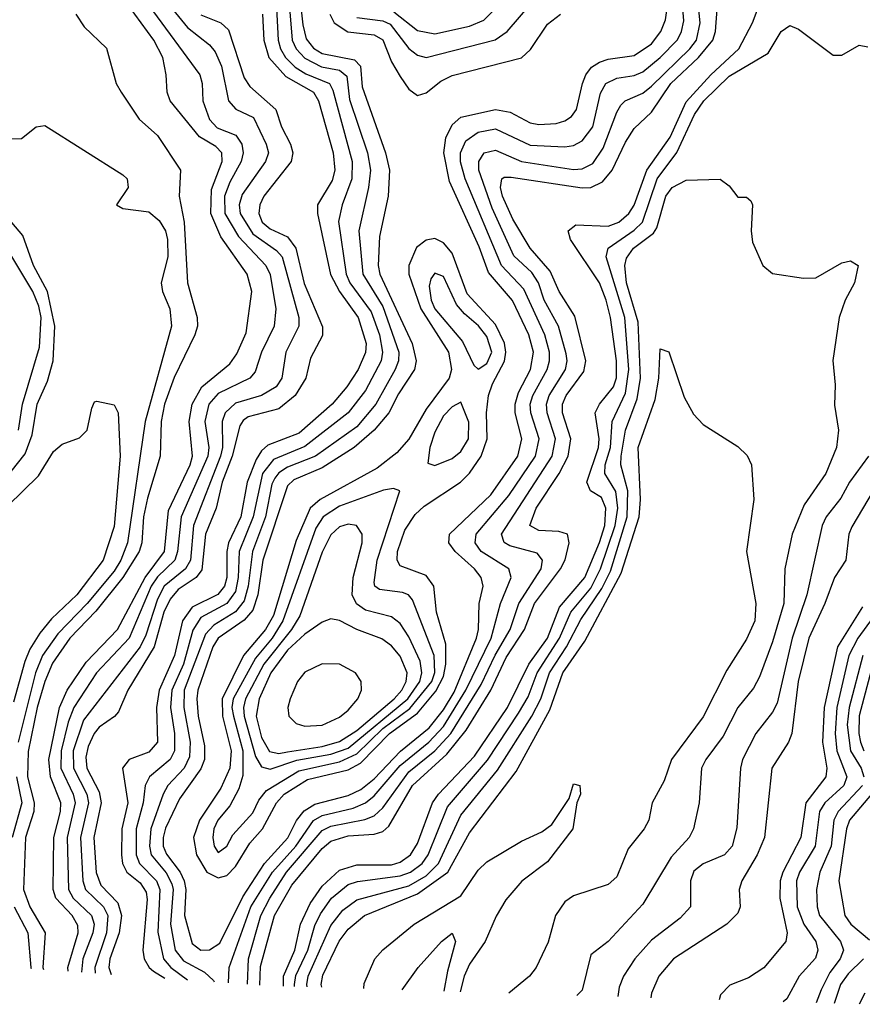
# Model space of a CAD drawing. Header units: inches. Extents: x 501365 to 657855, y 482276 to 547543.
# Tile 831 of 957: x 635832 to 637777, y 483385 to 485658. Entities that reach past the tile are written whole.
import ezdxf

# ---------------------------------------------------------------- set-up
doc = ezdxf.new("R2010")
doc.units = ezdxf.units.IN
doc.header["$MEASUREMENT"] = 0
doc.layers.add('A6438', color=7, linetype='Continuous')

msp = doc.modelspace()

# ---------------------------------------------------------------- linework, layer by layer
at = {"layer": 'A6438', "color": 5}
for points, elevation in [([(636314, 483434.4), (636315.7, 483470), (636365.9, 483610), (636415.5, 483690), (636469.2, 483750), (636510, 483809.2), (636530, 483820.5), (636602.2, 483837.8), (636630.5, 483849.5), (636650, 483865.9), (636710, 483935.7), (636776.5, 483990), (636810, 484026.1), (636861.9, 484110), (636920.5, 484230), (636941.5, 484310), (636966.7, 484370), (636960.9, 484390), (636897, 484430), (636883.5, 484450), (636885.7, 484470), (636960.9, 484559), (637023, 484650), (637031.1, 484690), (637012.2, 484750), (637010.7, 484770), (637016.2, 484790), (637049.6, 484850), (637055.3, 484870), (637054.9, 484890), (637044.1, 484930), (636995.5, 485035.5), (636943.8, 485090), (636860.2, 485290), (636849.7, 485329.7), (636849.4, 485350), (636861.7, 485378.3), (636890, 485398), (636930, 485405.6), (637010, 485368.2), (637090, 485363.8), (637110, 485367), (637130, 485377.9), (637154.7, 485410), (637172.4, 485487.6), (637185.1, 485510), (637210, 485522.5), (637250, 485528.9), (637270, 485537.4), (637310.4, 485570), (637350, 485611), (637359.7, 485630), (637364.7, 485655.3), (637355.6, 485770)], 2760), ([(636357.7, 483431.3), (636360.6, 483490), (636388.7, 483590), (636409.3, 483630), (636448.3, 483690), (636530, 483786.1), (636550, 483796), (636629.1, 483810.9), (636650, 483819.5), (636670, 483838.4), (636730, 483921), (636790.2, 483969.8), (636827.2, 484010), (636897, 484123), (636929.2, 484190.9), (636963.9, 484250), (636983.9, 484310), (637035.6, 484390), (637038.6, 484410), (637026.4, 484426.4), (636963.3, 484443.3), (636950.5, 484450.5), (636943.9, 484470), (637061.4, 484650), (637068.7, 484690), (637049.2, 484750), (637047.9, 484770), (637054, 484790), (637091.5, 484850), (637095.8, 484870), (637093.7, 484886.3), (637076.1, 484950), (637042.7, 485010), (637029.6, 485050), (637013.9, 485073.9), (636972.7, 485112.7), (636922.6, 485222.6), (636892.1, 485310), (636891.9, 485330), (636903.8, 485350), (636930, 485356.5), (636990, 485330), (637110, 485312), (637130, 485313.5), (637154.7, 485325.3), (637179.1, 485360.9), (637210, 485444.2), (637219.9, 485460.1), (637229.8, 485470.2), (637270, 485487.7), (637290, 485503.9), (637379.2, 485590), (637394, 485610), (637402.5, 485650), (637390.2, 485770)], 2740), ([(636475.8, 485735.8), (636485.4, 485645.4), (636493.7, 485613.7), (636510, 485592.1), (636530, 485579.6), (636605.2, 485565.2), (636618.9, 485550), (636622.3, 485502.3), (636676.6, 485350), (636685.3, 485310), (636682.4, 485250), (636662.8, 485157.2), (636659.8, 485090), (636663.5, 485070), (636738.3, 484910), (636747.6, 484870), (636743, 484850), (636706.1, 484793.9), (636683.9, 484750), (636650.3, 484710), (636604.3, 484670), (636530, 484623.2), (636465, 484595), (636450, 484581.3), (636393.6, 484410), (636381.8, 484330), (636370, 484294.8), (636350, 484271.3), (636290.3, 484230), (636278.2, 484210), (636243.5, 484110), (636240.9, 484090), (636244.1, 484050), (636258.8, 483981.2), (636258.5, 483950), (636250, 483928.1), (636201.2, 483858.8), (636168.4, 483791.6), (636163, 483770), (636163.6, 483750), (636171.1, 483731.1), (636202.5, 483690), (636211.9, 483670), (636215.6, 483650), (636212.8, 483590), (636230, 483525.3), (636250, 483509.5), (636270, 483510.4), (636294.1, 483525.9), (636347.1, 483632.9), (636397.3, 483710), (636450.9, 483769.1), (636471.1, 483808.9), (636488.6, 483831.4), (636513.5, 483846.5), (636590, 483866.3), (636619.6, 483880.4), (636650, 483905.4), (636710.7, 483969.3), (636777.1, 484022.9), (636810, 484064.3), (636835, 484105), (636886.1, 484230), (636890.9, 484250), (636892.6, 484310), (636901.7, 484350), (636897, 484370), (636881.5, 484390), (636837.4, 484430), (636822.8, 484450), (636824.3, 484470), (636919.5, 484560.5), (636982.2, 484650), (636991.2, 484690), (636976, 484750), (636975.6, 484770), (636983.3, 484796.7), (637010.9, 484850), (637017.7, 484890), (637007.3, 484930), (636969.7, 485009.7), (636914.3, 485074.3), (636893, 485133), (636824.3, 485284.3), (636810.7, 485350), (636815.4, 485384.6), (636830, 485414.6), (636850, 485432.7), (636930, 485450.3), (636964, 485444), (637010, 485419.7), (637030, 485415.3), (637070, 485417.7), (637090, 485423.8), (637105.7, 485434.3), (637117, 485450), (637130.9, 485510), (637138.6, 485530), (637152.1, 485547.9), (637170, 485559.9), (637190, 485566.3), (637250, 485574.6), (637290, 485601.6), (637312.2, 485630), (637322.7, 485657.3), (637327.1, 485690)], 2780), ([(636386.6, 483429.2), (636388.2, 483471.8), (636420.4, 483590), (636460.3, 483659.7), (636530, 483744.7), (636550, 483761.3), (636590, 483773.6), (636650, 483777.4), (636670, 483783.5), (636684.3, 483795.7), (636738.5, 483890), (636817.7, 483962.3), (636862.4, 484017.6), (636919.2, 484110), (636955.1, 484184.9), (636997.4, 484250), (637020, 484310), (637080.6, 484390), (637090.8, 484410.8), (637100.4, 484450), (637096.7, 484470), (637076.3, 484476.3), (637030, 484478.1), (637009.3, 484490), (637024.5, 484530), (637077.3, 484610), (637098, 484650), (637103.9, 484690), (637085.2, 484750), (637084.8, 484770), (637093.1, 484790), (637134.5, 484845.5), (637138.9, 484870), (637113.2, 484973.2), (637076.9, 485030), (637056.7, 485076.7), (637010.1, 485130.1), (636970, 485196.8), (636946.3, 485250), (636941.9, 485270), (636945.1, 485290), (636950, 485294.1), (636966.1, 485293.9), (637130, 485269.2), (637150, 485270.5), (637177, 485283), (637199.4, 485310), (637230, 485374.9), (637250, 485406.1), (637290, 485444.4), (637334.8, 485510), (637398.9, 485570), (637431.6, 485610), (637438.1, 485630), (637445.5, 485734.5)], 2720), ([(636695.4, 485675.4), (636750, 485633), (636790, 485625), (636870, 485642.8), (636903.4, 485656.6), (636970, 485724.1)], 2860), ([(636440.9, 483426.6), (636441.1, 483450), (636467.5, 483510), (636480.6, 483570), (636502.5, 483617.5), (636530, 483657), (636570, 483694), (636610, 483706.3), (636690, 483706.7), (636710, 483712.9), (636734.2, 483730), (636750, 483755.9), (636785, 483850), (636798.8, 483870), (636882.2, 483957.8), (636957.9, 484070), (637007.4, 484170), (637050.4, 484230), (637078.3, 484301.7), (637136.6, 484370), (637170, 484450.4), (637182.5, 484490), (637185.3, 484530), (637174.8, 484554.8), (637149.9, 484570), (637141, 484590), (637167.8, 484670), (637169.3, 484690), (637160.5, 484750), (637170.7, 484770), (637202.9, 484810), (637209.4, 484830.6), (637209.8, 484870), (637196.1, 484970), (637186, 485010), (637170, 485050), (637103.8, 485150), (637097.9, 485170), (637115.9, 485184.1), (637190, 485180.6), (637215.3, 485190), (637238.3, 485210), (637250.5, 485229.5), (637279.7, 485310), (637333.7, 485386.3), (637370, 485468.1), (637427.2, 485530), (637491.6, 485590), (637523.8, 485650), (637546.1, 485710)], 2680), ([(635944.3, 483460.9), (635943.4, 483470), (635967.3, 483550), (635966.5, 483566.5), (635952.9, 483590), (635915.5, 483630), (635909.5, 483650), (635911.1, 483770), (635926.3, 483830), (635926.9, 483850), (635903.4, 483910), (635899.2, 483950), (635924.2, 484070), (635942.1, 484110), (635985.3, 484174.7), (636057.7, 484250), (636121.5, 484370), (636166.7, 484430), (636175.8, 484524.2), (636225.9, 484630), (636231.1, 484650), (636223.4, 484730), (636230, 484770), (636252.9, 484810), (636317.2, 484862.8), (636333.7, 484886.3), (636354.8, 484934.8), (636367.7, 485030), (636357, 485070), (636296.6, 485156.6), (636273.5, 485210), (636274.7, 485265.3), (636299.5, 485330), (636298.8, 485350), (636285.1, 485365.1), (636246.8, 485386.8), (636179.7, 485470), (636172.4, 485490), (636170.4, 485530), (636162.3, 485570), (636142, 485610), (636083.4, 485690)], 2620), ([(636130, 485690.6), (636248, 485530), (636253.3, 485510), (636254.8, 485470), (636270, 485427.2), (636288.1, 485408.1), (636331.3, 485391.3), (636344.8, 485370), (636347.9, 485350), (636343.5, 485330), (636317.2, 485282.7), (636305.1, 485250), (636305.7, 485210), (636337.1, 485157.1), (636400.3, 485090), (636410, 485069.2), (636423, 484990), (636419.2, 484950), (636390.6, 484890), (636375.3, 484844.7), (636363.7, 484830), (636290, 484794.5), (636268.6, 484770), (636259.5, 484730), (636268.6, 484670), (636266.1, 484650), (636205, 484510), (636196.7, 484430), (636190, 484410), (636150, 484371.6), (636135.8, 484350), (636084.7, 484230), (636009.8, 484150), (635957, 484070), (635943.7, 484036.2), (635927.9, 483970), (635926.9, 483930), (635955.2, 483870), (635960.2, 483850), (635941.8, 483770), (635944.9, 483650), (635955.8, 483630), (635997.6, 483590), (636003.7, 483570), (636001.1, 483550), (635977.9, 483490), (635974.5, 483458.7)], 2640), ([(636177.6, 485690), (636219.2, 485639.2), (636270, 485599.7), (636283.5, 485583.5), (636298, 485550), (636313.7, 485470), (636330.9, 485450.9), (636372, 485432), (636401, 485370), (636406.1, 485350), (636399.5, 485330), (636345.7, 485254.3), (636338.5, 485230), (636340.8, 485210), (636370, 485163.2), (636424.6, 485124.6), (636437.6, 485110), (636476.7, 484970), (636476.6, 484950), (636446.4, 484890), (636437.1, 484830), (636424.3, 484810), (636390.1, 484790), (636330, 484772.1), (636306.1, 484750), (636299.4, 484730), (636299.9, 484670), (636295.5, 484650), (636233, 484490), (636226.2, 484410), (636215.2, 484390), (636165.6, 484350), (636150, 484319.9), (636123.2, 484236.8), (636110, 484210), (635979.4, 484040.6), (635955.7, 483970), (635956.2, 483930), (635987.5, 483870), (635991.2, 483850), (635972.2, 483770), (635977.9, 483670), (635984.3, 483650), (636025.4, 483610), (636035.4, 483590), (636032.5, 483550), (636005.3, 483470), (636006.4, 483456.4)], 2660), ([(636424.6, 485684.6), (636428.6, 485610), (636434.2, 485590), (636445.9, 485570), (636468.1, 485548.1), (636492.5, 485532.5), (636547, 485510), (636554.7, 485494.7), (636599.5, 485330), (636598.4, 485290), (636576.1, 485230), (636568.3, 485191.7), (636585.5, 485070), (636594.1, 485050), (636643, 484983), (636662.6, 484930), (636669.8, 484890), (636666.4, 484870), (636630, 484801.5), (636590.1, 484750), (636490, 484672.1), (636417.6, 484642.4), (636392.5, 484610), (636371, 484510), (636339, 484430), (636336.7, 484370), (636330, 484337.5), (636309.9, 484310.1), (636250, 484277.2), (636231.9, 484248.1), (636209.9, 484170.1), (636183.3, 484110), (636180.3, 484070), (636189.7, 484010), (636189.6, 483970), (636179.5, 483950), (636131.9, 483910), (636121.6, 483890), (636117.5, 483850), (636101, 483790), (636100.9, 483730), (636108.4, 483710), (636147.8, 483670), (636155.6, 483650), (636150.9, 483550.9), (636164.4, 483490), (636181.2, 483470), (636219.6, 483441.2)], 2740), ([(636454.4, 485694.4), (636461.3, 485610), (636470.2, 485590), (636490, 485568.8), (636528.8, 485548.8), (636570, 485541), (636587, 485527), (636593.7, 485473.7), (636634.7, 485350), (636641.5, 485310), (636637.3, 485270), (636614.7, 485170), (636623.8, 485070), (636670, 484995.4), (636707.2, 484890), (636706.4, 484870), (636698.9, 484850), (636654.1, 484770), (636610, 484717.5), (636515.1, 484650), (636450, 484624.4), (636430, 484611.8), (636420.9, 484599.1), (636414.4, 484585.6), (636399.5, 484510), (636369.3, 484430), (636359.3, 484350), (636350, 484316), (636330, 484290.9), (636279.9, 484260.1), (636261, 484239), (636212, 484110), (636211, 484070), (636225.7, 483990), (636224.2, 483955.8), (636211.9, 483930), (636174.4, 483890), (636163, 483870), (636135, 483790), (636131.6, 483750), (636135.8, 483730), (636170, 483687.8), (636183.1, 483663.1), (636186.1, 483650), (636180.1, 483570), (636191, 483510), (636210, 483484.7), (636258.6, 483458.6), (636279.8, 483439.8), (636281.2, 483436.8)], 2760), ([(636610, 485662.6), (636670, 485654.9), (636687, 485647), (636730, 485590.7), (636750, 485575.8), (636770, 485570.4), (636929.3, 485610.7), (636957.5, 485630), (637009.2, 485690.8)], 2840), ([(635961.5, 485670), (635981, 485641), (636032.2, 485592.2), (636055.2, 485510), (636066.1, 485490), (636107.8, 485427.8), (636150.1, 485390), (636203.2, 485310), (636200.5, 485250), (636211.7, 485190), (636219.6, 485050), (636241.8, 484970), (636242.9, 484950), (636236.3, 484930), (636188.3, 484831.7), (636166.3, 484770), (636159, 484730), (636156.3, 484650), (636127, 484553), (636118.2, 484510), (636114.2, 484450), (636107.8, 484430), (636070, 484369.6), (636007.8, 484292.2), (635947.9, 484230), (635907.8, 484172.2), (635890, 484130), (635872.6, 484070), (635851.7, 483968.3), (635849.9, 483909.9), (635865.9, 483850), (635864.5, 483830), (635845.8, 483770), (635840.6, 483650), (635855.2, 483610), (635891.2, 483550), (635885.8, 483470), (635887, 483465)], 2580), ([(636250, 485669), (636296.6, 485650), (636314.3, 485634.3), (636350, 485523.3), (636363.5, 485503.5), (636423.6, 485450), (636436.4, 485410), (636457.4, 485370), (636462.6, 485350), (636459, 485330), (636395.6, 485250), (636386.2, 485230), (636384.2, 485210), (636392, 485190), (636410, 485174.6), (636450, 485156), (636469.6, 485130), (636488.4, 485048.4), (636531.4, 484948.6), (636531.2, 484928.8), (636503.5, 484876.5), (636492.9, 484830), (636468.1, 484790), (636430, 484759.5), (636359.5, 484740.5), (636347.6, 484732.4), (636340, 484720), (636322.6, 484650), (636299.2, 484590), (636285.5, 484530), (636261, 484470), (636252.6, 484387.4), (636239.5, 484370), (636198, 484342), (636179.8, 484320.2), (636164.5, 484290), (636142.8, 484210), (636081.6, 484110), (636059.9, 484060.1), (636051.1, 484048.9), (636015.5, 484024.5), (636003.8, 484010), (635990, 483979.9), (635984.8, 483955.2), (635987, 483930), (636015.3, 483875.3), (636020.1, 483850), (636003.4, 483770), (636008.9, 483688.9), (636019.8, 483659.8), (636059, 483619), (636067, 483590), (636061.6, 483550), (636040, 483490), (636038, 483470), (636043.4, 483453.8)], 2680), ([(636392.5, 485670), (636395.8, 485610), (636407.4, 485570), (636446.6, 485526.6), (636510, 485490), (636522, 485470), (636556, 485350), (636559.6, 485310), (636553.5, 485286.5), (636519.8, 485230), (636519.7, 485210), (636549.6, 485069.7), (636570, 485030.3), (636613.2, 484970), (636631.5, 484910), (636630.4, 484889.6), (636613.2, 484850), (636587.4, 484810), (636553.4, 484770), (636476.9, 484703.1), (636404.7, 484675.3), (636390, 484662.4), (636377.6, 484642.3), (636356.8, 484590), (636342.5, 484510), (636313.8, 484450), (636309.9, 484430), (636310.3, 484370), (636305.2, 484350), (636289.5, 484330.5), (636230, 484301.3), (636207.9, 484270), (636189.8, 484190), (636154.1, 484110), (636148.1, 484070), (636150.2, 483989.8), (636130, 483966.9), (636084.6, 483950), (636069.5, 483930), (636081.6, 483850), (636067.8, 483790), (636066.8, 483730), (636069.8, 483709.8), (636079.7, 483690), (636110, 483664.9), (636123.7, 483643.7), (636126.3, 483626.3), (636116.4, 483510), (636119.4, 483490), (636130.6, 483470), (636141.1, 483461.1), (636167.1, 483444.9)], 2720), ([(636548, 485670), (636558.2, 485650), (636589.3, 485629.3), (636650, 485622.8), (636670, 485611), (636690, 485560.1), (636710, 485526.3), (636730, 485497.4), (636750, 485482.9), (636770, 485488.4), (636804.1, 485515.9), (636830, 485528.7), (636990.7, 485569.3), (637011.3, 485588.8), (637050, 485647.2), (637080.7, 485670)], 2820), ([(636466.6, 483425.8), (636466.4, 483430), (636469.2, 483450.8), (636497.3, 483510), (636513.2, 483566.8), (636526.3, 483593.7), (636552, 483630), (636590, 483661.5), (636611.7, 483668.3), (636710, 483681.1), (636734, 483690), (636760.9, 483710), (636775, 483730), (636819.4, 483840.6), (636911.7, 483948.3), (636983.6, 484056.4), (637005.4, 484094.6), (637026.3, 484150), (637078, 484230), (637104.3, 484290), (637150, 484345.5), (637172.7, 484390), (637206.2, 484490), (637212.5, 484530), (637208.2, 484568.2), (637182.8, 484610), (637183.7, 484630), (637196, 484670), (637199.4, 484730), (637230, 484795.5), (637238.4, 484850), (637228.9, 484970), (637186.1, 485110), (637190.6, 485130), (637250, 485171.5), (637269.5, 485190.5), (637303.4, 485290), (637349.1, 485350.9), (637390, 485438.5), (637411.5, 485470), (637470, 485527.3), (637559.4, 485580.6), (637590, 485630.2), (637610, 485644.4), (637630, 485635.5), (637710, 485575.8), (637730, 485575.5), (637770, 485598.7), (637790, 485594.8)], 2660), ([(635810, 485382.4), (635836.4, 485383.6), (635870, 485410.3), (635890, 485413.7), (636070, 485299.5), (636080.3, 485290), (636082.4, 485270), (636055.5, 485230), (636070, 485221.7), (636130, 485214.4), (636154.4, 485194.4), (636168.4, 485170), (636173.6, 485150), (636173.7, 485110), (636158.5, 485050), (636161.7, 485030), (636178.7, 484990), (636182.4, 484950), (636121.7, 484730), (636081.1, 484450), (636065.6, 484410), (636050, 484384.8), (635987.8, 484310), (635919.8, 484240.2), (635884.7, 484190), (635868.3, 484150), (635828.8, 483990)], 2560), ([(636495.5, 483424.9), (636494.7, 483430), (636498.3, 483450), (636550, 483566.5), (636578.3, 483601.7), (636610, 483625.7), (636730, 483658.5), (636770, 483681.1), (636799.1, 483710), (636850, 483821.1), (636934.6, 483925.4), (637014.3, 484050), (637035.2, 484090), (637054.7, 484150), (637094.1, 484210), (637127.1, 484272.9), (637175.4, 484344.6), (637195.5, 484384.5), (637234.3, 484510), (637235.4, 484570), (637219.8, 484630), (637220, 484650), (637230.5, 484710), (637257.4, 484782.6), (637264.9, 484830), (637259.5, 484959.5), (637232.7, 485050), (637229, 485090), (637232.6, 485107.4), (637249, 485130), (637295.3, 485164.7), (637303, 485177), (637323.7, 485250), (637338.2, 485270), (637370, 485287), (637449.1, 485289.1), (637470, 485274.4), (637490, 485248), (637510, 485247.7), (637519.5, 485239.5), (637523.8, 485230), (637520.2, 485170), (637523.8, 485143.8), (637547.2, 485090), (637570, 485072), (637641.1, 485061.1), (637670, 485061.5), (637730, 485096.1), (637750, 485101.2), (637767.2, 485090), (637759.1, 485050), (637737.4, 485010), (637723.6, 484970), (637708.9, 484871.1), (637714.6, 484814.6), (637712.5, 484767.5), (637721.6, 484710), (637717.3, 484670), (637692.4, 484610), (637642.4, 484537.6), (637614.7, 484470), (637598, 484390), (637595.5, 484310), (637570, 484221.3), (637539.6, 484140.4), (637525.9, 484114.1), (637490, 484069.9), (637456, 484004), (637415.5, 483950), (637406.1, 483930), (637400.6, 483850), (637387.5, 483790), (637377.3, 483770), (637335.7, 483724.3), (637270, 483615.8), (637190.1, 483530), (637150, 483499.1), (637130, 483417.3), (637118.1, 483405.2)], 2640), ([(635782.7, 484577.3), (635844.7, 484655.3), (635860.7, 484699.3), (635872.7, 484770), (635896.7, 484823.3), (635909.6, 484870), (635913.5, 484950), (635896.2, 485030), (635864.4, 485090), (635839.3, 485159.3), (635783.7, 485223.7)], 2560), ([(635829.2, 484710), (635839, 484770), (635878.2, 484901.8), (635881.6, 484970), (635876.4, 484996.4), (635862.4, 485030), (635797.5, 485137.5)], 2580), ([(636529.2, 483423.9), (636527.8, 483430), (636531.7, 483451.7), (636569.7, 483530.3), (636590, 483558.3), (636628.1, 483590), (636750, 483639.4), (636820.6, 483690), (636870, 483780.8), (636977.8, 483922.3), (637055.6, 484064.4), (637085.6, 484150), (637136.7, 484223.3), (637220.3, 484379.7), (637261.8, 484510), (637265, 484550), (637259.8, 484670), (637298.8, 484781.2), (637307.3, 484830), (637310, 484898), (637330, 484890.8), (637365.9, 484785.9), (637387.3, 484747.3), (637410, 484723.1), (637490, 484672.4), (637511.2, 484651.2), (637520.8, 484630), (637526.9, 484550), (637509.6, 484430), (637531.2, 484310), (637528.9, 484270), (637510, 484227.5), (637464.1, 484155.9), (637410, 484048.6), (637336.4, 483950), (637319.7, 483900.3), (637292.1, 483850), (637284.5, 483810), (637273.8, 483790), (637236.2, 483743.8), (637210, 483679.2), (637190, 483661.6), (637110, 483634.9), (637090, 483621.3), (637068.8, 483590), (637052, 483528), (637023.8, 483470), (637008.9, 483450), (636960.8, 483410.2)], 2620), ([(635804.8, 484535.2), (635875.5, 484604.5), (635910, 484661.1), (635930, 484677.6), (635970, 484692.4), (635987.6, 484710), (635998.9, 484761.1), (636004.8, 484775.2), (636010, 484777.3), (636050, 484768.5), (636059.3, 484750), (636064.4, 484650), (636050, 484487.7), (636024.9, 484410), (635964.4, 484330), (635905.8, 484274.2), (635878.9, 484241.1), (635855.5, 484204.5), (635843.8, 484176.2), (635817.5, 484082.5)], 2540), ([(637791.3, 484650), (637747.2, 484590), (637727.1, 484552.9), (637693.3, 484510), (637684.1, 484490), (637649.1, 484330), (637615.2, 484230), (637580.2, 484079.8), (637570, 484058.8), (637531.4, 484010), (637500.4, 483950), (637495.6, 483930), (637487.7, 483792.3), (637476.6, 483750), (637458.7, 483730), (637410, 483708.6), (637388.1, 483691.9), (637380.1, 483670), (637380.4, 483610), (637356.6, 483583.4), (637290, 483532.8), (637252.1, 483490), (637225.8, 483450), (637215.7, 483424.3), (637212.3, 483402.3)], 2660), ([(637802.2, 484570), (637752.9, 484487.1), (637745.7, 484470), (637738.7, 484410), (637713, 484370), (637690.8, 484310), (637653.4, 484230), (637629.1, 484130), (637614, 484010), (637606.2, 483990), (637568.4, 483930), (637551, 483770), (637534.5, 483730), (637498.9, 483670), (637492.5, 483650), (637495.1, 483610), (637490, 483595.1), (637464.1, 483570), (637341.1, 483490), (637307.4, 483450), (637290.5, 483410), (637289.1, 483399.8)], 2680), ([(637777.5, 484302.5), (637719.5, 484210), (637688.6, 484070), (637685, 483990), (637695, 483930), (637692.4, 483910), (637646.8, 483850), (637635.3, 483770), (637593.3, 483690), (637587.5, 483670), (637586.5, 483630), (637603.8, 483550), (637600.3, 483530), (637550, 483468.5), (637514.4, 483445.6), (637471.5, 483428.5), (637450, 483406.2), (637446.7, 483394.9)], 2720), ([(637801.7, 484278.3), (637766.5, 484230), (637746.2, 484190), (637718.1, 484070), (637714.1, 484010), (637718.4, 483970), (637741.3, 483910), (637734, 483890), (637690.6, 483850), (637678.3, 483830), (637667.9, 483750), (637632.3, 483690), (637625.4, 483670), (637626.7, 483610), (637641.8, 483570), (637669.5, 483530), (637674.6, 483510), (637668.7, 483491.3), (637631, 483450), (637602.5, 483397.5), (637594.5, 483390.2)], 2740), ([(637777.8, 484190), (637746.4, 484070), (637741.6, 484030), (637749.6, 483970), (637773.9, 483930), (637780.8, 483910)], 2760), ([(637801, 484170), (637769.8, 484050.2), (637768.6, 484010), (637772.5, 483990), (637780.8, 483970)], 2780), ([(635824.6, 483910), (635836.8, 483850), (635815.1, 483770)], 2560), ([(636626.7, 483420.8), (636627.2, 483432.8), (636652, 483490), (636670, 483510.1), (636742.3, 483570), (636850, 483635.2), (636890, 483694.3), (636910, 483713.7), (636990, 483761.1), (637037.3, 483782.7), (637060.4, 483799.6), (637100, 483859.9), (637110, 483893.7), (637124.7, 483890), (637126.4, 483870), (637118, 483850), (637109, 483790), (637050, 483713.4), (636991.2, 483668.8), (636954.4, 483625.6), (636932.1, 483587.9), (636906.4, 483530), (636870, 483477.5), (636858.3, 483450), (636848.8, 483413.8)], 2580), ([(637777.1, 483890), (637721.2, 483830), (637711.5, 483810), (637704.8, 483750), (637679.2, 483690), (637671.1, 483650), (637672.5, 483610), (637678.4, 483590), (637726.4, 483530), (637733.5, 483510), (637725.8, 483490), (637702.2, 483457.8), (637681.8, 483418.2), (637670.3, 483387.8)], 2760), ([(637798.4, 483870), (637747.2, 483810), (637740.4, 483790), (637722.7, 483670), (637736.3, 483590), (637750.8, 483570), (637793.3, 483533.3)], 2780), ([(635819.7, 483610), (635850.7, 483550), (635858.1, 483470), (635858.8, 483467)], 2560), ([(636715.2, 483418), (636752.1, 483470), (636805.8, 483530), (636830, 483548.7), (636838, 483530), (636819.2, 483460.8), (636811.2, 483414.9)], 2560), ([(637779.7, 483490), (637744.6, 483455.3), (637726.8, 483430), (637711.8, 483386.5)], 2780), ([(637783, 483410), (637770, 483384.7)], 2820)]:
    msp.add_lwpolyline(points, dxfattribs=dict(at, elevation=elevation))
for points, elevation in [([(636790, 485152.4), (636770, 485149), (636748.3, 485131.7), (636730, 485090), (636730.2, 485070), (636757.8, 484990), (636822.2, 484890), (636828.4, 484850), (636823.2, 484830), (636770, 484758.2), (636730.6, 484689.4), (636702.4, 484657.6), (636657.5, 484622.5), (636525.7, 484550), (636502.2, 484530), (636470, 484455.6), (636417.6, 484282.4), (636399.5, 484250), (636348.5, 484190), (636299.1, 484090), (636299.9, 484050), (636319.9, 483970), (636317, 483930), (636296.4, 483883.6), (636246.8, 483810), (636233, 483770), (636240.6, 483730), (636264.2, 483690), (636290, 483676.6), (636310, 483682), (636330, 483702.4), (636363.3, 483756.7), (636392.7, 483790), (636424.8, 483850), (636442.7, 483870), (636496.6, 483903.4), (636590, 483926.2), (636618.5, 483941.5), (636685.9, 484010), (636750, 484057.1), (636792.7, 484107.3), (636810, 484141), (636816, 484170), (636815.7, 484215.7), (636794.1, 484290), (636787.8, 484350), (636770, 484374.6), (636710, 484396.9), (636703.1, 484410), (636703.8, 484430), (636721.2, 484478.8), (636744.8, 484515.2), (636765.6, 484534.4), (636849.9, 484590), (636870, 484610.4), (636897.1, 484650), (636910.9, 484690), (636909.2, 484750), (636914.1, 484790), (636923.1, 484816.9), (636950.8, 484869.2), (636954.2, 484890), (636951, 484911), (636930, 484954.1), (636864.6, 485024.6), (636830, 485118.7), (636810, 485142.8)], 2820), ([(636790, 485072.7), (636780.7, 485059.3), (636777.2, 485042.8), (636781.7, 485010), (636790, 484990.1), (636854.4, 484914.4), (636880.1, 484860.1), (636890, 484850.6), (636910, 484863.6), (636921.6, 484890), (636910, 484925.9), (636891.1, 484951.1), (636858.5, 484978.5), (636840.5, 485000.5), (636810, 485064.9)], 2840), ([(636850, 484774.6), (636830, 484764.2), (636810, 484743.4), (636790, 484705.2), (636778.7, 484670), (636774, 484634), (636790, 484628.7), (636830, 484644.4), (636850, 484661.1), (636868, 484690), (636868.7, 484728.7)], 2840), ([(636695.1, 484575.1), (636671.9, 484571.9), (636570, 484534.9), (636532.5, 484510), (636515.9, 484484.1), (636439.7, 484270), (636414.6, 484230), (636376.6, 484183.5), (636325.1, 484090), (636322, 484070), (636325.3, 484050), (636347.3, 483970), (636346.8, 483913.2), (636337.7, 483882.3), (636317.3, 483842.7), (636289.5, 483810), (636280.4, 483790), (636277.7, 483770), (636281.1, 483750), (636290, 483735.2), (636310, 483749.5), (636324.4, 483775.6), (636370, 483827), (636383.9, 483856.1), (636401.6, 483878.4), (636476.3, 483923.7), (636570, 483944.7), (636610, 483963), (636670, 484021.1), (636732.7, 484067.3), (636783.4, 484130), (636790.5, 484150.5), (636788.9, 484190), (636738.5, 484318.5), (636729.7, 484329.7), (636715.4, 484335.4), (636662.5, 484342.5), (636652.1, 484350), (636650, 484358.4), (636657, 484410), (636709.5, 484570)], 2840), ([(636590, 484492.7), (636570, 484486.5), (636550, 484468.6), (636530, 484428.7), (636478.5, 484281.5), (636459.2, 484250), (636395.8, 484170), (636353, 484090), (636348.7, 484070), (636350.6, 484050), (636376.7, 483956.7), (636390, 483932.7), (636410, 483927.4), (636471.6, 483948.4), (636550, 483962.3), (636590, 483976.3), (636728.2, 484090), (636755.7, 484130), (636760.6, 484150), (636756.5, 484176.5), (636730, 484233.3), (636710, 484263.4), (636690, 484279.1), (636630, 484294.4), (636609.5, 484309.5), (636599.6, 484330), (636602, 484370), (636622.9, 484450), (636622.5, 484470), (636609.6, 484489.6)], 2860), ([(636550, 484274.2), (636530, 484267), (636490, 484239.4), (636450, 484202.2), (636411.7, 484150), (636384.6, 484090), (636377.7, 484050), (636390, 484000.8), (636408.6, 483968.6), (636430, 483963.8), (636450, 483967.1), (636530, 483979.6), (636570, 483991.6), (636610, 484017.1), (636696.1, 484090), (636714.3, 484110), (636724.3, 484130), (636726.3, 484150), (636710, 484188), (636690, 484212.3), (636668.3, 484228.3), (636609.9, 484250), (636570, 484270.4)], 2880), ([(636530, 484171), (636490, 484151.7), (636473, 484130), (636456.7, 484090), (636451.4, 484070), (636453.5, 484050), (636470, 484032.6), (636490, 484027.1), (636530, 484028.8), (636570, 484047.3), (636590, 484063.8), (636612.8, 484090), (636621.4, 484110), (636620.3, 484130), (636607.5, 484150), (636570, 484169.8)], 2920)]:
    msp.add_lwpolyline(points, close=True, dxfattribs=dict(at, elevation=elevation))

doc.saveas('drawing.dxf')
